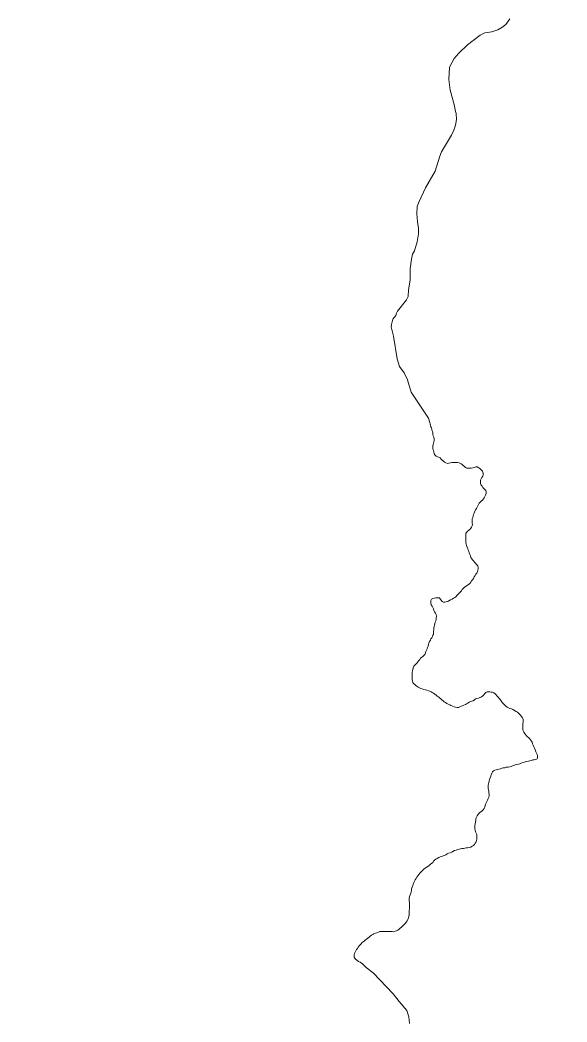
# Model space of a CAD drawing. Extents: x -1643653 to 4543381, y 1624270 to 13878484.
# Drawn here: x 610681 to 611678, y 8912448 to 8914272 of the extents above; entities that cross this region are included whole.
import ezdxf

# ---------------------------------------------------------------- set-up
doc = ezdxf.new("R2010")
doc.units = 0
doc.header["$LTSCALE"] = 200
doc.layers.add('6', color=7, linetype='Continuous', lineweight=13)
doc.layers.add('60', color=7, linetype='Continuous', lineweight=13)

msp = doc.modelspace()

# ---------------------------------------------------------------- linework, layer by layer
at = {"layer": '6'}
for points in [[(611574.1, 8914274.6), (611566.6, 8914264.4), (611559.3, 8914258.5), (611551.8, 8914254.4), (611541, 8914251), (611528.6, 8914248.7), (611519.9, 8914244.7), (611496.5, 8914227.1), (611480.9, 8914211.8), (611472.7, 8914202), (611463.8, 8914186.4), (611462.7, 8914163.8), (611465.1, 8914144.4), (611472.2, 8914118.5), (611474.6, 8914105.9), (611476.2, 8914102), (611476.4, 8914091.2), (611475.1, 8914081.1), (611472.1, 8914071.7), (611467.5, 8914062.4), (611449.6, 8914032.3), (611446.1, 8914024.2), (611437.7, 8913996.9), (611420.2, 8913966.8), (611420.2, 8913966.8), (611408.7, 8913942.1), (611405.2, 8913932.8)], [(611405.2, 8913932.8), (611404.3, 8913919.3), (611405.3, 8913904.8), (611407.2, 8913893.3), (611407.4, 8913883.2), (611405, 8913868.1), (611400.2, 8913852.2), (611396.6, 8913845.8), (611394.4, 8913837.1), (611392.4, 8913819.2), (611392.1, 8913798.3), (611389.3, 8913781), (611388.7, 8913768.9), (611385.8, 8913762.7), (611369.2, 8913742.2), (611367.3, 8913738.6), (611366.3, 8913734.3), (611360.9, 8913727.5), (611358.2, 8913718), (611357.9, 8913713.9), (611361.9, 8913696.8), (611368.6, 8913655.1), (611372.9, 8913641.6), (611381.2, 8913629.6), (611387.6, 8913616.9), (611394.3, 8913594.7), (611425.5, 8913547), (611428, 8913539.7)], [(611428, 8913539.7), (611428.7, 8913537), (611429.4, 8913534.2), (611430, 8913531.7), (611431, 8913529.4), (611431.9, 8913527), (611432, 8913525.2), (611432.7, 8913522.8), (611433.4, 8913520.1), (611433.8, 8913517.5), (611434.4, 8913515), (611435.1, 8913512.4), (611435.7, 8913509.5), (611435.7, 8913506.8), (611435.5, 8913504.3), (611434.9, 8913501.7), (611434.3, 8913499.2), (611433.8, 8913496.3), (611433.7, 8913493.8), (611433.8, 8913491.1), (611434.6, 8913488.2), (611435.4, 8913485.7), (611436.1, 8913482.5), (611437.5, 8913480.3), (611439.4, 8913478.3), (611441.8, 8913477), (611444.5, 8913476.4), (611446.8, 8913474.9), (611448.8, 8913472.9), (611450.7, 8913470.9), (611452.7, 8913468.9), (611454.9, 8913467), (611457.3, 8913465.7), (611460.4, 8913464.9), (611463, 8913465.2), (611465.5, 8913465.8), (611468.2, 8913466.4), (611470.9, 8913466.6), (611473.5, 8913466.6), (611476.2, 8913466.6), (611478.8, 8913466.4), (611481.7, 8913466.1), (611484.9, 8913464.2), (611487.1, 8913462.7), (611489, 8913461), (611491.2, 8913459.4), (611493.2, 8913457.7), (611495.6, 8913456.4), (611498.5, 8913456), (611501.1, 8913456), (611503.7, 8913456.2), (611506.5, 8913456.8), (611509.3, 8913457.7), (611512, 8913458.6), (611514.6, 8913458.4), (611517.1, 8913457.1), (611519.3, 8913455.5), (611521.2, 8913453.8), (611522.9, 8913451.8), (611523.8, 8913450.6)], [(611523.8, 8913450.6), (611525.4, 8913446.9), (611525.5, 8913444), (611524.6, 8913441.6), (611522.9, 8913439.5), (611521.7, 8913437), (611520.6, 8913434.1), (611520.6, 8913431.2), (611520.6, 8913428.1), (611521.6, 8913425.5), (611523.2, 8913423.3), (611524.9, 8913421.3), (611526.6, 8913419.5), (611528.4, 8913417.5), (611530, 8913415.4), (611530.8, 8913412.9), (611530.7, 8913409.9), (611529.8, 8913407.3), (611528.4, 8913404.8), (611527.3, 8913402.4), (611526.1, 8913400.1), (611523.9, 8913398), (611521.4, 8913396.4), (611519.7, 8913394.6), (611518.1, 8913392.3), (611516.8, 8913389.9), (611515.6, 8913387.5), (611514.4, 8913385.1), (611512.9, 8913382.6), (611511.6, 8913380.2), (611510.4, 8913377.8), (611508.9, 8913374.4), (611507.9, 8913371.9), (611507.1, 8913369.3), (611506.2, 8913366.7), (611505.4, 8913364.2), (611505.2, 8913361.7), (611505.2, 8913359.2), (611505.4, 8913356.3), (611505.8, 8913353.8), (611505.5, 8913351.2), (611504.2, 8913348.8), (611502.8, 8913346.7), (611501.1, 8913344.8), (611498.7, 8913342.8), (611496.5, 8913341.3), (611494.8, 8913339.3), (611493.6, 8913337.1), (611493.5, 8913334.4), (611493.8, 8913331.9), (611493.8, 8913328.8), (611493.8, 8913326.2), (611493.8, 8913323.6), (611493.8, 8913320.8), (611494.2, 8913318), (611495.1, 8913315.3), (611496.4, 8913312.1), (611497.2, 8913309.5), (611498, 8913306.9), (611499.1, 8913304.3), (611500, 8913302), (611501.1, 8913299.2), (611502, 8913296.4), (611503.1, 8913293.8), (611504.4, 8913291.4)], [(611504.4, 8913291.4), (611506.1, 8913289.1), (611507.8, 8913287.2), (611509.6, 8913285.3), (611511.5, 8913283), (611513.4, 8913280.6), (611515.3, 8913278.2), (611516.3, 8913275.7), (611516.2, 8913273.1), (611515.8, 8913270.5), (611515, 8913267.9), (611513.8, 8913265.1), (611512.2, 8913263), (611510.6, 8913260.8), (611509, 8913258.3), (611507.6, 8913255.6), (611505.9, 8913253), (611504.3, 8913251), (611502.6, 8913248.5), (611500.7, 8913246.3), (611498.7, 8913244.6), (611496.5, 8913242.9), (611494.1, 8913241.4), (611491.5, 8913239.6), (611489.4, 8913237.7), (611487.3, 8913235.2), (611485.6, 8913233), (611483.6, 8913230.5), (611481.8, 8913228.6), (611480, 8913226.6), (611478.2, 8913224.8), (611475.6, 8913222.2), (611473.4, 8913220.8), (611471.2, 8913219.4), (611468.9, 8913217.9), (611465.8, 8913216.3), (611463, 8913214.8)], [(611463, 8913214.8), (611460.6, 8913213.6), (611458, 8913212.7), (611455.2, 8913212.1), (611452.7, 8913212.4), (611450.5, 8913213.7), (611448.5, 8913215.6), (611446.8, 8913218), (611445.3, 8913220), (611441.8, 8913220.3), (611438.9, 8913220.2), (611436.2, 8913219.8), (611433.4, 8913219), (611431, 8913217.9), (611429.9, 8913215.5), (611429.9, 8913212.7), (611429.9, 8913210.1), (611430.6, 8913207.5), (611432.2, 8913205.1), (611433.5, 8913202.6), (611434.5, 8913200.1), (611435.5, 8913197.2), (611436.8, 8913194.7), (611438.5, 8913192.3), (611439.6, 8913189.6), (611440, 8913186.4), (611439.9, 8913183.7), (611439.6, 8913180.8), (611438.8, 8913178.3), (611437.8, 8913175.9), (611437.3, 8913173.3), (611436.7, 8913170.4), (611436.1, 8913167.8), (611435.5, 8913165), (611435.2, 8913162), (611435, 8913159.2), (611434.7, 8913154.3), (611434.7, 8913154.1), (611433.7, 8913152.4), (611432.9, 8913149.8), (611431.8, 8913147.4), (611430.2, 8913145.2), (611429, 8913143), (611427.7, 8913140.3), (611426.5, 8913137.7), (611425.6, 8913135), (611424.8, 8913132.1), (611424, 8913129.5), (611423.2, 8913127.1), (611422, 8913124.6), (611420.9, 8913122.1), (611420.1, 8913119.7), (611419, 8913117), (611417.4, 8913115), (611415.2, 8913113.4), (611413.2, 8913111.8), (611411.3, 8913110), (611409.6, 8913108.1), (611408.1, 8913105.9), (611406.4, 8913103.6), (611404.7, 8913101.5), (611402.4, 8913099.4), (611400.6, 8913097.7), (611398.9, 8913095.4), (611397.7, 8913092.6)], [(611397.7, 8913092.6), (611396.8, 8913089.8), (611396.4, 8913087.2), (611396, 8913084.5), (611395.7, 8913081.9), (611395.7, 8913079.2), (611395.7, 8913078.9)], [(611395.7, 8913078.9), (611395.6, 8913076.5), (611395.7, 8913073.8), (611396, 8913071.1), (611396.2, 8913068.6), (611397, 8913066), (611398.5, 8913063.9), (611400.7, 8913062.2), (611402.5, 8913060.4), (611404.7, 8913058.6), (611406.9, 8913057.2), (611409.4, 8913056.1), (611411.9, 8913055.3), (611414.3, 8913054.5), (611417.4, 8913053.4), (611420, 8913052.7), (611422.7, 8913051.8), (611425.5, 8913050.9), (611428.1, 8913050.1), (611430.4, 8913049), (611432.6, 8913047.7), (611434.7, 8913046.2), (611437.3, 8913044.6), (611439.4, 8913043), (611441.7, 8913041.3), (611443.8, 8913039.7), (611445.7, 8913038.1), (611448, 8913036.2), (611449.9, 8913034.5), (611452.1, 8913032.6), (611454.1, 8913030.9), (611456.5, 8913029.3), (611459.3, 8913027.7), (611461.8, 8913026.6), (611464.3, 8913025.3), (611466.6, 8913024.2), (611469.6, 8913022.7), (611472.2, 8913021.6), (611475.1, 8913021), (611477.7, 8913020.6), (611480.2, 8913020.6), (611482.9, 8913021.6), (611485.4, 8913022.6), (611487.7, 8913023.6), (611490.2, 8913024.5), (611492.8, 8913025.7), (611495.1, 8913027), (611497.1, 8913028.5), (611499.5, 8913029.9), (611502, 8913031.3), (611504.6, 8913032), (611507.2, 8913032.7), (611509.2, 8913034.3), (611511.5, 8913035.9), (611514, 8913036.9), (611516.8, 8913037.4), (611519.3, 8913038.6), (611520, 8913038.8), (611522.3, 8913040.1), (611524.5, 8913041.8), (611526.4, 8913043.5), (611528.1, 8913045.8), (611529.9, 8913047.7), (611532.3, 8913049), (611534.8, 8913049.2)], [(611534.8, 8913049.2), (611537.3, 8913048.8), (611540, 8913048.5), (611542.5, 8913048.3), (611544.8, 8913047.1), (611546.9, 8913045.1), (611548.7, 8913043.4), (611551.1, 8913041.3), (611552.8, 8913039.4), (611555.1, 8913036.4), (611556.8, 8913034.2), (611558.5, 8913031.5), (611560.3, 8913029.1), (611562.5, 8913026.8), (611564.6, 8913024.6), (611566.6, 8913022.8), (611568.8, 8913021.3), (611571.4, 8913019.7), (611574.1, 8913018.7), (611577, 8913017.7), (611579.6, 8913016.7), (611582.4, 8913015.1)], [(611582.4, 8913015.1), (611585.3, 8913013.1), (611587.7, 8913011.9), (611589.8, 8913010.3), (611591.8, 8913008.4), (611593.6, 8913006.2), (611595.2, 8913004.2), (611596.8, 8913001.8), (611598.2, 8912998.9), (611598.5, 8912996.2), (611598, 8912993.7), (611597.6, 8912991.2), (611597.5, 8912988.7), (611597.5, 8912985.6), (611597.4, 8912982.9), (611597.5, 8912980.4), (611598, 8912977.9), (611599.4, 8912975.5), (611600.7, 8912973.4), (611602.5, 8912971), (611604.1, 8912968.9), (611606.2, 8912967.2), (611608.2, 8912965.7), (611610, 8912963.7), (611611.6, 8912961.6), (611613.1, 8912959.3), (611614.4, 8912957.1), (611615.5, 8912954.4), (611616.7, 8912951.6), (611617.8, 8912948.7), (611618.8, 8912946.4), (611620, 8912943.5), (611621.5, 8912939.9), (611622.6, 8912937.4), (611623.5, 8912934.9), (611624.2, 8912932.3), (611624.4, 8912929.4), (611623.5, 8912927), (611621.1, 8912925.6), (611618.3, 8912925.2), (611615.7, 8912924.9), (611613.1, 8912924.1), (611610.4, 8912923.3), (611607.7, 8912922.4), (611604.8, 8912921.8), (611602.4, 8912921.2), (611599.8, 8912920.6), (611597.3, 8912920), (611594.7, 8912919), (611592.2, 8912917.8), (611589.6, 8912917), (611586.9, 8912916.3), (611583.9, 8912915.7), (611581.2, 8912915), (611578.8, 8912914), (611576.2, 8912913), (611573.7, 8912912.3), (611570.8, 8912911.9), (611567.5, 8912911.6), (611564.6, 8912910.8), (611561.9, 8912910.3), (611559.5, 8912909.7), (611556.7, 8912908.9), (611554.1, 8912908.1), (611551.6, 8912907.6)], [(611551.6, 8912907.6), (611549.1, 8912906.8), (611546.5, 8912906.4), (611544.1, 8912905.3), (611542.3, 8912903.2), (611541.3, 8912900.8), (611540.1, 8912897.8), (611539.2, 8912895.4), (611538.1, 8912892.1), (611537, 8912889.5), (611536.2, 8912886.6), (611535.8, 8912884), (611534.9, 8912881.6), (611534.4, 8912879.1), (611534.4, 8912875.9), (611534.5, 8912873.1), (611534.8, 8912870.2), (611535.5, 8912867.5), (611535.9, 8912864.7), (611536.2, 8912862.1), (611536.2, 8912859.5), (611535.4, 8912856.9), (611534.4, 8912854.6), (611533.1, 8912851.8), (611531.8, 8912849.5), (611530.6, 8912846.9), (611529.7, 8912844.3), (611529.1, 8912841.9), (611528.2, 8912839), (611526.9, 8912836.3), (611525.5, 8912834.1), (611523.2, 8912832.4), (611521.2, 8912830.7), (611519.2, 8912829.2), (611517.3, 8912827.2), (611515.8, 8912825.1), (611514.4, 8912823)], [(611514.4, 8912823), (611513.2, 8912820.6), (611512.1, 8912818.1), (611511.7, 8912814.8), (611511.3, 8912811.7), (611510.9, 8912808.6), (611510.4, 8912805.7), (611510.3, 8912802.6), (611510.2, 8912799.7), (611510.8, 8912797.1), (611511.6, 8912794.2), (611512.6, 8912791.5), (611513.5, 8912789), (611513.7, 8912786.4), (611513.7, 8912783.8), (611513.6, 8912780.8), (611513.3, 8912778.2), (611512.4, 8912775.8), (611511, 8912773.3), (611509.5, 8912771.1), (611507.4, 8912769.1), (611505.2, 8912767.7), (611502.7, 8912766.2), (611499.8, 8912765.3), (611497, 8912764.9), (611494.4, 8912764.6), (611491.8, 8912764.3), (611489.3, 8912763.8), (611486.7, 8912763.4), (611484.2, 8912763), (611481.5, 8912762.6), (611478.4, 8912761.8), (611475.9, 8912760.8), (611473.2, 8912759.7), (611470.2, 8912758.4), (611467.9, 8912757.2), (611465.2, 8912756), (611462.3, 8912755), (611459.4, 8912753.8), (611457.2, 8912752.4), (611454.9, 8912751), (611452.6, 8912750.1), (611449.9, 8912749.3), (611446.9, 8912748.2), (611444.4, 8912747), (611441.5, 8912745.6), (611439.2, 8912744.3), (611436.5, 8912742.4), (611434.8, 8912740.4), (611433.3, 8912738.3), (611431.3, 8912736.6), (611429.4, 8912734.9), (611426.6, 8912732.7), (611424.2, 8912731.1), (611421.6, 8912729.2), (611419.5, 8912727.6), (611417.4, 8912726.1), (611415.1, 8912724.3), (611413.2, 8912722.5), (611411.4, 8912720.7), (611409.7, 8912718.6), (611407.8, 8912716.1), (611406, 8912713.8), (611404.5, 8912711.6), (611403.1, 8912709)], [(611403.1, 8912709), (611401.6, 8912706.8), (611400.3, 8912704.3), (611399.2, 8912701.8), (611398, 8912698.8), (611396.9, 8912696.2), (611395.6, 8912693.2), (611394.7, 8912690.2), (611394.6, 8912687.5), (611394.3, 8912684.4), (611393.4, 8912682), (611392.1, 8912679.5), (611390.9, 8912676.1), (611390.4, 8912673.4), (611390.4, 8912670.8), (611390.6, 8912668.1), (611390.9, 8912665.3), (611390.9, 8912662), (611390.8, 8912659.3), (611390.8, 8912656.5), (611390.8, 8912653.8), (611390.7, 8912651.2), (611390.7, 8912648.4), (611390.7, 8912645.5), (611390.6, 8912642.6), (611390.1, 8912639.8), (611389.2, 8912637.2), (611387.9, 8912634.5), (611386.7, 8912632.2), (611385.1, 8912629.7), (611383.5, 8912627.6), (611382, 8912625.6), (611380.2, 8912623.8), (611378.3, 8912621.9), (611376.3, 8912620.2), (611374.2, 8912618.5), (611373.7, 8912618.1)], [(611373.7, 8912618.1), (611371.9, 8912616.7), (611369.6, 8912615.1), (611367.3, 8912613.8), (611364.8, 8912612.9), (611362.1, 8912612.1), (611359.3, 8912612.2), (611356.5, 8912612.2), (611353.9, 8912612.2), (611351.2, 8912612.3), (611348.3, 8912612.3), (611345.3, 8912612.3), (611342.6, 8912612.4), (611340.1, 8912612.4), (611337.2, 8912612.4), (611334.3, 8912611.5), (611331.7, 8912610.2), (611329.2, 8912609.5), (611326.3, 8912608.5), (611324.2, 8912607.2), (611321.6, 8912605.7), (611319.4, 8912603.9), (611317.2, 8912602.1), (611315, 8912600.3), (611312.9, 8912598.8), (611310.8, 8912597.2), (611308.7, 8912595.7), (611306.6, 8912593.9), (611304.6, 8912592.3), (611302.8, 8912590.3), (611301, 8912588.3), (611299.3, 8912586.4), (611297.5, 8912584.1), (611296.1, 8912581.7), (611294.7, 8912579.5), (611293.2, 8912577.3), (611291.7, 8912574.7), (611290.9, 8912572.3), (611290.4, 8912569.7), (611290.2, 8912566.5), (611290.2, 8912565.6)], [(611290.2, 8912565.6), (611292.4, 8912562.4), (611298.3, 8912557.6), (611301.3, 8912556.6), (611305.3, 8912553.9), (611312.1, 8912547.1), (611324.9, 8912537), (611361.2, 8912499.1), (611371.9, 8912485.1), (611386, 8912468.5), (611390, 8912456.9), (611391.3, 8912445)]]:
    msp.add_lwpolyline(points, dxfattribs=at)
at = {"layer": '60', "lineweight": 25}
msp.add_spline([(814781, 9009175.5), (814787.2, 9009173.4), (814796.9, 9009173.4), (814799.4, 9009172.4), (814805.1, 9009174.5), (814805.6, 9009176.5), (814811.7, 9009179.5), (814811.7, 9009179.5), (814801.5, 9009181), (814790.7, 9009181.5), (814784.1, 9009183.1), (814777.4, 9009185.1), (814778.4, 9009175.5)], degree=3, dxfattribs=at)

doc.saveas('drawing.dxf')
